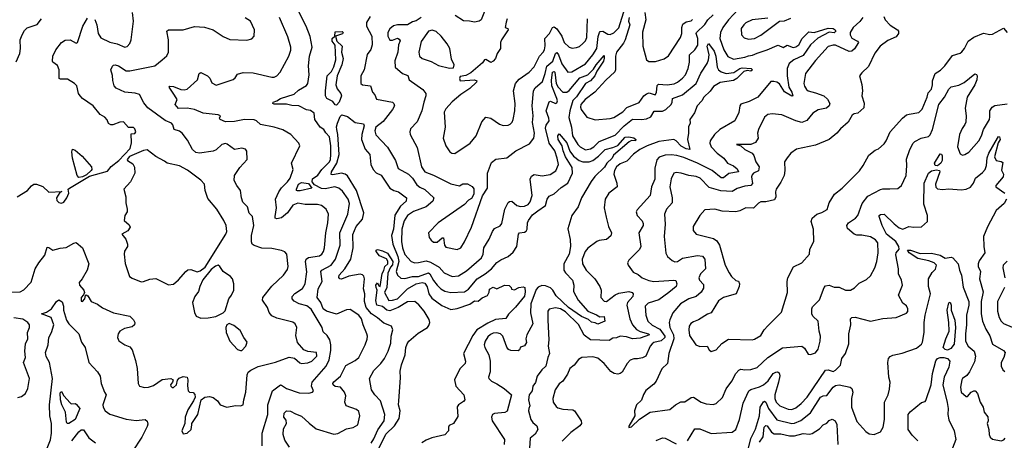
# Model space of a CAD drawing. Extents: x 1552294 to 1694791, y 811929 to 917222.
# Tile 503 of 643: x 1654660 to 1662571, y 869779 to 873157. Entities that reach past the tile are written whole.
import ezdxf

# ---------------------------------------------------------------- set-up
doc = ezdxf.new("R2010")
doc.units = 0

msp = doc.modelspace()

# ---------------------------------------------------------------- linework, layer by layer
at = {"layer": '0CON10XD'}
for points in [[(1656827.8, 869725), (1656791.1, 869781.1), (1656776.4, 869825), (1656778.8, 869871.2), (1656802.9, 869915), (1656800.1, 869940.1), (1656783.6, 869965), (1656785, 869996.2), (1656805, 870014.4), (1656835, 870013.6), (1656875, 869991.2), (1656925, 869973.2), (1656985, 869915.4), (1657042.2, 869872.2), (1657185, 869828.8), (1657215, 869832.5), (1657285, 869870.5), (1657338.8, 869881.2), (1657377.8, 869902.2), (1657392.2, 869975), (1657385, 870010), (1657366.8, 870026.8), (1657284.2, 870055), (1657273.1, 870085), (1657281.9, 870135), (1657270.6, 870165), (1657236.7, 870205), (1657195, 870212), (1657178.7, 870225), (1657176, 870235), (1657185, 870249.6), (1657238.6, 870295), (1657280, 870380), (1657355, 870420), (1657384.3, 870445), (1657435.3, 870544.7), (1657452.5, 870592.5), (1657455.5, 870615), (1657450, 870635), (1657418.8, 870705), (1657405.3, 870755), (1657384.5, 870785), (1657315, 870828.5), (1657285, 870826.5), (1657205, 870791.5), (1657124, 870815), (1657098.5, 870835), (1657078.5, 870885), (1657050.5, 870925), (1657058.9, 870995), (1657090, 871055), (1657078.8, 871135), (1657086.9, 871145), (1657163.4, 871186.6), (1657197.5, 871235), (1657234.8, 871345.2), (1657232.5, 871445), (1657296.2, 871595), (1657308.7, 871681.3), (1657300, 871715), (1657255, 871780.8), (1657223.8, 871803.8), (1657193.3, 871813.3), (1657115, 871798.9), (1657085, 871801.1), (1657029.4, 871829.4), (1657010.2, 871855), (1657012.5, 871877.5), (1657055, 871908.6), (1657087.5, 871952.5), (1657148.7, 872015), (1657156.9, 872035), (1657159.1, 872075), (1657159.2, 872145), (1657150.4, 872215), (1657118.9, 872248.9), (1657104.4, 872274.4), (1657075, 872294), (1657032.5, 872355), (1657026.1, 872406.1), (1656998, 872428), (1656965, 872433.8), (1656903.3, 872465), (1656847.4, 872467.4), (1656805, 872478.2), (1656705, 872479.6), (1656693.3, 872485), (1656695.8, 872495), (1656725, 872504.4), (1656755, 872524), (1656865, 872558.7), (1656899.2, 872590.9), (1656965, 872628.5), (1656974.7, 872645.3), (1656984.7, 872715), (1656981.6, 872785), (1656989.5, 872865), (1657008.9, 872935), (1656995, 873021.4), (1656960.6, 873105), (1656845, 873340.8)], [(1657885, 873174.1), (1657845, 873147.5), (1657815, 873140), (1657775, 873116), (1657695, 873116.4), (1657662.8, 873107.2), (1657635, 873082.9), (1657618.5, 873055), (1657617.3, 873025), (1657635, 872992.9), (1657655, 872992.2), (1657695, 873008.8), (1657709.3, 872999.3), (1657716, 872986), (1657704.4, 872955.6), (1657698.5, 872895), (1657673.7, 872826.3), (1657675.6, 872775), (1657735, 872724.3), (1657778.2, 872708.2), (1657788.1, 872675), (1657900, 872595), (1657924.2, 872565), (1657924.3, 872545), (1657906, 872494), (1657892.5, 872425), (1657852.6, 872337.4), (1657800.9, 872279.1), (1657794.3, 872255), (1657798.1, 872235), (1657855, 872130), (1657888.4, 871975), (1657915, 871936.2), (1657985, 871908.8), (1658125, 871838.7), (1658195, 871822), (1658220.3, 871839.7), (1658258.8, 871838.8), (1658295, 871817.5), (1658307.7, 871797.7), (1658308, 871755), (1658289.5, 871720.5), (1658265, 871706.7), (1658235, 871672.5), (1658022.2, 871525), (1657945.8, 871444.2), (1657948.8, 871408.8), (1657966, 871385), (1657985, 871371.4), (1658015, 871370), (1658055, 871404), (1658065, 871405.7), (1658072, 871345), (1658085, 871329.2), (1658175, 871310.8), (1658205, 871325.8), (1658235, 871372.9), (1658289.2, 871490.8), (1658377.3, 871742.7), (1658420, 871805), (1658418.9, 871925), (1658451.1, 872008.9), (1658485, 872037.5), (1658573.2, 872046.8), (1658646.1, 872103.9), (1658755, 872160.6), (1658790.4, 872205), (1658796.6, 872245), (1658779.2, 872330.8), (1658786.5, 872385), (1658778.6, 872465), (1658787.1, 872585), (1658801, 872609), (1658859.5, 872660.5), (1658881, 872725), (1658895, 872783.1), (1658944.4, 872825), (1658965, 872886), (1658975, 872893.1), (1658990.3, 872875), (1659015, 872801.8), (1659065, 872734.5), (1659095, 872738.2), (1659205, 872802.3), (1659265.9, 872874.1), (1659297.5, 872925), (1659307.8, 873022.2), (1659318, 873055), (1659325, 873062), (1659345, 873064.3), (1659385, 873040.9), (1659405, 873036.8), (1659435, 873051.7), (1659475, 873090.6), (1659525.1, 873254.9)], [(1660474.4, 873285), (1660355.2, 873154.8), (1660308.1, 873095), (1660290, 873055), (1660286.4, 873005), (1660317.1, 872915), (1660350.9, 872860.9), (1660395, 872839.4), (1660485, 872854.8), (1660515, 872866.8), (1660548.6, 872871.4), (1660585, 872888.4), (1660665.8, 872915), (1660745, 872950.8), (1660755, 872952), (1660793.2, 872933.2), (1660825, 872951.9), (1660875, 872934.2), (1660895, 872937.6), (1660919.5, 872955), (1660948, 873005), (1661000.5, 873059.5), (1661043.8, 873053.8), (1661155, 873088.3), (1661195, 873087), (1661212.2, 873075), (1661216.5, 873065), (1661205, 873051.5), (1661165, 873057.9), (1661072.7, 873007.3), (1661015, 872954.7), (1660955, 872870), (1660880.6, 872835), (1660843.7, 872806.3), (1660827.3, 872765), (1660826.8, 872705), (1660840, 872615), (1660864.2, 872575), (1660872.5, 872545), (1660865, 872543.8), (1660805, 872578.8), (1660765, 872642.5), (1660743.3, 872655), (1660718.3, 872661.7), (1660695, 872660), (1660590, 872535), (1660519.8, 872500.2), (1660455, 872478.8), (1660445.9, 872464.1), (1660438.1, 872411.9), (1660406, 872345), (1660285, 872274.5), (1660243.1, 872235), (1660208.1, 872185), (1660204.4, 872165), (1660216.7, 872135), (1660264.8, 872084.8), (1660318.5, 872045), (1660346.2, 872005), (1660395, 871982.1), (1660425, 871958.8), (1660435, 871934.6), (1660358.7, 871921.3), (1660315, 871887.7), (1660295, 871886.7), (1660223.3, 871945), (1660105, 872003.9), (1659995, 872050.2), (1659940.8, 872065), (1659895, 872072.8), (1659845, 872069.8), (1659798, 872052), (1659778.8, 872031.2), (1659763.1, 871965), (1659762.1, 871875), (1659736.9, 871815), (1659726.9, 871745), (1659620.9, 871629.1), (1659614.2, 871615), (1659620.6, 871585), (1659660.3, 871540.3), (1659670, 871520), (1659668.1, 871505), (1659635.5, 871445), (1659651.5, 871335), (1659639.3, 871310.7), (1659555, 871226.2), (1659544.2, 871205), (1659549.2, 871185), (1659589.2, 871129.2), (1659630.2, 871110.2), (1659660.8, 871085), (1659715, 871061.1), (1659755, 871054), (1659915.6, 871065.6), (1659931.9, 871061.9), (1659941.1, 871035), (1659934.6, 871015.4), (1659874.5, 870965)], [(1654565, 870969.5), (1654665, 870971.9), (1654692.9, 870987.1), (1654752.1, 871047.9), (1654785.3, 871154.7), (1654815, 871204.2), (1654862.5, 871265), (1654881.3, 871328.7), (1654895, 871328.6), (1654926.4, 871306.4), (1654985, 871322.2), (1655035, 871326.7), (1655095, 871361.2), (1655115, 871366.7), (1655166.2, 871325), (1655215.7, 871195), (1655202.9, 871145), (1655163.5, 871075), (1655138.5, 871045), (1655142.1, 871025), (1655176, 870985), (1655180, 870965), (1655173.8, 870946.2), (1655154.4, 870925), (1655155, 870897.5), (1655166.1, 870893.9), (1655182.5, 870915), (1655188.3, 870941.7), (1655195, 870947.5), (1655208.3, 870938.3), (1655235, 870892.5), (1655285, 870872), (1655325, 870842.2), (1655415, 870802.5), (1655545, 870775.6), (1655575, 870746), (1655585.7, 870725), (1655583.8, 870705), (1655565, 870689.2), (1655503.1, 870676.9), (1655465.7, 870654.3), (1655451.2, 870635), (1655445.7, 870605), (1655457.6, 870577.6), (1655505, 870545.7), (1655545, 870530), (1655564.2, 870505), (1655590.9, 870420.9), (1655603.8, 870355), (1655612.5, 870235), (1655622.5, 870215), (1655662.7, 870202.7), (1655694.3, 870205.7), (1655735, 870220), (1655805, 870267.5), (1655874.2, 870274.2), (1655893.8, 870263.8), (1655888, 870245), (1655871.9, 870225), (1655873.3, 870215), (1655885, 870202.5), (1655895, 870201.9), (1655920.8, 870225), (1655927.9, 870262.1), (1655940.7, 870279.3), (1655975, 870290.6), (1656005, 870286.2), (1656010.8, 870265), (1656007.3, 870217.3), (1656013.3, 870175), (1656025, 870166.7), (1656055, 870162.5), (1656066.4, 870146.4), (1656068.8, 870125), (1656056.2, 870095), (1656010.6, 870025), (1655990.6, 869965), (1655986.2, 869915), (1655963.2, 869855), (1655975, 869832.1), (1656005, 869836.6), (1656036.8, 869865), (1656042.3, 869902.3), (1656042.5, 869915), (1656091.2, 869985), (1656118.8, 870105), (1656147.5, 870125), (1656185, 870132), (1656215, 870124), (1656250, 870095), (1656270.8, 870065), (1656325, 870044.4), (1656395, 870059.6), (1656435, 870056.7), (1656456.5, 870063.5), (1656460, 870105), (1656477.3, 870165), (1656488.5, 870305), (1656495.5, 870325), (1656516.7, 870343.3), (1656575, 870370.9), (1656715, 870407.1), (1656825, 870445.6), (1656867.9, 870437.9), (1656911.3, 870401.3), (1656925, 870397.1), (1656975, 870401.1), (1657007.5, 870415), (1657047.1, 870455), (1657046, 870485), (1656975, 870492.5), (1656943.8, 870505), (1656891.4, 870565), (1656879.3, 870619.3), (1656885.6, 870685), (1656874.4, 870714.4), (1656855, 870726.9), (1656725, 870759.6), (1656685, 870779.5), (1656665, 870804.2), (1656651.1, 870845), (1656611.4, 870905), (1656614.7, 870925.3), (1656685, 871017.1), (1656780.8, 871105), (1656810.6, 871149.4), (1656818.5, 871175), (1656805.7, 871275), (1656791.7, 871291.7), (1656763.4, 871303.4), (1656685, 871319.2), (1656605, 871322.9), (1656545, 871342.7), (1656527.1, 871355), (1656522, 871372), (1656523.9, 871425), (1656540.9, 871505), (1656532, 871575), (1656505, 871602.5), (1656489.4, 871655), (1656452.4, 871692.4), (1656441.1, 871725), (1656435.6, 871785), (1656405.7, 871825), (1656382.5, 871865), (1656385.7, 871904.3), (1656430.2, 871969.8), (1656486.7, 872035), (1656485, 872100), (1656475, 872117.1), (1656445, 872125.7), (1656385, 872114), (1656328.3, 872158.3), (1656313.3, 872163.3), (1656285, 872155.8), (1656239.5, 872110.5), (1656215, 872099.7), (1656105, 872085.2), (1656075, 872090.2), (1656047.8, 872115), (1656008.4, 872188.4), (1655965, 872246.5), (1655945, 872262.2), (1655901.2, 872275), (1655891.7, 872311.7), (1655880, 872325), (1655828.2, 872348.2), (1655690.3, 872450.3), (1655659, 872489), (1655622.9, 872555), (1655588.1, 872568.1), (1655503.8, 872575), (1655436.6, 872606.6), (1655418.1, 872625), (1655408.3, 872668.3), (1655405, 872710), (1655392.5, 872755), (1655405, 872783.3), (1655415, 872791.2), (1655426.1, 872793.9), (1655455, 872785.5), (1655515, 872747.1), (1655545, 872745.4), (1655745, 872786.4), (1655806, 872834), (1655842.4, 872867.6), (1655855.7, 872895), (1655855.5, 872995), (1655843.8, 873065), (1655855.9, 873074.1), (1655975, 873075.7), (1656065, 873102.5), (1656145, 873095.8), (1656214.2, 873074.2), (1656295, 873020.8), (1656348.8, 872998.8), (1656485, 872991.9), (1656526.7, 873003.3), (1656544, 873025), (1656547.1, 873075), (1656515, 873144), (1656471.3, 873171.3)], [(1654632.7, 872817.3), (1654662, 872885), (1654668, 872925), (1654664, 872995), (1654680, 873035), (1654699.7, 873070.3), (1654719.5, 873090.5), (1654800.5, 873119.5), (1654836.7, 873165)], [(1654641.2, 871735), (1654724.1, 871785.9), (1654756.1, 871823.9), (1654775, 871836.7), (1654795, 871836.7), (1654845, 871816.2), (1654895, 871771.2), (1654998.3, 871778.3), (1654981.7, 871768.3), (1654956.7, 871725), (1654960, 871705), (1654975, 871690), (1654996.2, 871683.8), (1655015, 871692.5), (1655040, 871725), (1655056.1, 871763.9), (1655050, 871795), (1655060, 871805), (1655220.5, 871899.5), (1655365, 871941.2), (1655395, 871977.5), (1655457.5, 872025), (1655547.5, 872122.5), (1655557.5, 872167.5), (1655555, 872240), (1655585, 872242.5), (1655592.5, 872255), (1655585, 872280), (1655575, 872290), (1655535, 872290), (1655495, 872335.8), (1655465.9, 872334.1), (1655407.7, 872312.3), (1655392.7, 872312.7), (1655375, 872323.3), (1655363.6, 872353.6), (1655343.3, 872375), (1655305.8, 872395.8), (1655250, 872465), (1655165.8, 872525), (1655147.5, 872545), (1655132.5, 872565), (1655120, 872625), (1655101.2, 872645), (1655045, 872678.9), (1654987.9, 872677.9), (1654977.5, 872685), (1654978.5, 872755), (1654965, 872790), (1654926.2, 872815), (1654923.1, 872825), (1654925.6, 872865), (1654950, 872915), (1654997, 872973), (1655025, 872993.1), (1655065, 872995.6), (1655115, 872968.8), (1655125, 872973.3), (1655167.3, 873105), (1655205, 873168.8)], [(1655265, 873158.8), (1655280, 873115), (1655290.9, 873045), (1655311.5, 873011.5), (1655385, 872976.7), (1655442.2, 872962.2), (1655505, 872936), (1655525, 872942), (1655545, 872966.2), (1655556.7, 872995), (1655575.6, 873145), (1655566.9, 873215)], [(1656607.5, 869735), (1656607.5, 869835), (1656654.5, 869985), (1656653.6, 870065), (1656690.5, 870175), (1656755, 870223.3), (1656765, 870222.2), (1656804.4, 870194.4), (1656905, 870159.6), (1656982.7, 870157.3), (1657012.5, 870165), (1657020, 870175), (1657004.1, 870214.1), (1657010.8, 870245), (1657123.8, 870375), (1657146.5, 870425), (1657160.9, 870499.1), (1657160.4, 870545), (1657151.8, 870585), (1657131.9, 870621.9), (1657098.8, 870648.8), (1657090.9, 870685), (1657001.9, 870831.9), (1656968.3, 870858.3), (1656905.6, 870875.6), (1656866.7, 870896.7), (1656849.6, 870915), (1656849.3, 870935), (1656871.1, 870958.9), (1656931.5, 870998.5), (1656953.8, 871035), (1656967.3, 871132.7), (1656955.4, 871214.6), (1656961.1, 871235), (1656981.8, 871248.2), (1657069.2, 871260.8), (1657088.2, 871275), (1657100, 871295), (1657108.9, 871325), (1657118.8, 871445), (1657135.3, 871525), (1657140.4, 871595), (1657122.9, 871635), (1657084, 871665), (1657052.9, 871672.9), (1656953.2, 871673.2), (1656895, 871683.3), (1656855, 871666.2), (1656812.1, 871605), (1656765, 871565.5), (1656725, 871556.9), (1656713.8, 871563.8), (1656711.5, 871575), (1656722.7, 871645), (1656716.2, 871715), (1656743.2, 871775), (1656762.9, 871807.1), (1656813.2, 871855), (1656832.2, 871885), (1656857.1, 871955), (1656844.5, 872005), (1656910.8, 872145), (1656902.2, 872165), (1656838.6, 872235), (1656775, 872273.4), (1656705, 872294.1), (1656595, 872314), (1656564.1, 872344.1), (1656543.5, 872353.5), (1656466.6, 872356.6), (1656385, 872340), (1656315, 872335.6), (1656270, 872355), (1656266.2, 872365), (1656273.8, 872385), (1656253.8, 872393.8), (1656135, 872407.1), (1656065, 872435.5), (1656005, 872446.7), (1655935, 872442.8), (1655910, 872475), (1655924.3, 872515), (1655905, 872549.4), (1655862, 872615), (1655866.1, 872623.9), (1655895, 872620.6), (1655955.8, 872595.8), (1655982.7, 872592.7), (1656005, 872598.1), (1656088, 872675), (1656103.3, 872725), (1656115, 872732.5), (1656168.8, 872705), (1656186.6, 872686.6), (1656205, 872650), (1656238.3, 872631.7), (1656375, 872677.5), (1656390.9, 872689.1), (1656411.2, 872718.8), (1656455, 872733.1), (1656535, 872729.5), (1656685, 872696.4), (1656705, 872695.5), (1656727.5, 872705), (1656754.3, 872735), (1656821.9, 872865), (1656837.4, 872912.6), (1656837.8, 872935), (1656815, 873020), (1656748.5, 873175)], [(1657475, 873183.8), (1657446.2, 873135), (1657447.3, 873105), (1657489.7, 873025), (1657491.5, 872955), (1657481.9, 872918.1), (1657452.9, 872877.1), (1657427.1, 872755), (1657400, 872705), (1657400.8, 872645), (1657415, 872632.5), (1657478, 872625), (1657495.5, 872575.5), (1657512.7, 872552.7), (1657527.5, 872517.5), (1657656.2, 872495), (1657665.8, 872485), (1657670.8, 872465), (1657654.6, 872435.4), (1657579.9, 872340.1), (1657520.4, 872295), (1657512.5, 872265), (1657521.3, 872231.3), (1657614, 872134), (1657680.6, 872025), (1657702.2, 871962.2), (1657784.5, 871915), (1657816.2, 871885), (1657850, 871830), (1657875, 871811.3), (1657915, 871793.8), (1657988.1, 871725), (1657979.6, 871700.4), (1657925, 871653.9), (1657825, 871617.2), (1657777.3, 871585), (1657749.3, 871540.7), (1657731, 871475), (1657728.1, 871375), (1657735, 871324), (1657755, 871271.9), (1657804.6, 871214.6), (1657835, 871205.4), (1657863.1, 871206.9), (1657925, 871219.8), (1657959.5, 871209.5), (1658030, 871170), (1658071.9, 871125), (1658135, 871095.3), (1658185, 871100.8), (1658251.2, 871138.8), (1658371.2, 871245), (1658382.9, 871275), (1658389.1, 871325), (1658431.1, 871395), (1658458.1, 871455), (1658475, 871480), (1658519.7, 871500.3), (1658535, 871518.8), (1658558.8, 871635), (1658585, 871688), (1658595, 871697.5), (1658615, 871700), (1658655, 871665.6), (1658685, 871656.7), (1658715, 871660), (1658745, 871673.1), (1658761.2, 871695), (1658778.2, 871745), (1658762.3, 871875), (1658771.1, 871898.9), (1658795, 871914.4), (1658856.9, 871903.1), (1658923.1, 871913.1), (1658966.9, 871943.1), (1658989.2, 871995), (1658979.7, 872045), (1658958.9, 872105), (1658915.5, 872165.5), (1658885.3, 872285), (1658890.7, 872309.3), (1658913.5, 872345), (1658911.8, 872365), (1658889.4, 872425), (1658913, 872497), (1658925, 872502.5), (1658965, 872483.3), (1658975, 872489.2), (1658980, 872505), (1658977, 872525), (1658934.7, 872624.7), (1658932.7, 872667.3), (1658941.9, 872735), (1658955, 872740.4), (1658958.6, 872735), (1658971.7, 872645), (1658985.8, 872615), (1659025, 872575.6), (1659055, 872574.3), (1659075, 872588.9), (1659160.5, 872689.5), (1659226.1, 872713.9), (1659270.7, 872759.3), (1659292.1, 872795), (1659355, 872868), (1659357.3, 872847.3), (1659349.6, 872825), (1659297.3, 872742.7), (1659280.6, 872705), (1659245, 872665.7), (1659206.5, 872645), (1659135, 872537), (1659103.2, 872506.8), (1659079, 872425), (1659071.8, 872371.8), (1659094, 872295), (1659102.7, 872225), (1659143.6, 872155), (1659162.5, 872135), (1659205, 872112.8), (1659245, 872118.9), (1659271.8, 872135), (1659315, 872177.8), (1659445, 872230), (1659516.8, 872303.2), (1659585, 872358.6), (1659655, 872356.3), (1659695, 872361.6), (1659732.2, 872377.8), (1659758.2, 872421.8), (1659825, 872421.9), (1659851.5, 872435), (1659894.3, 872475.7), (1659903.3, 872495), (1659904.5, 872525), (1659985, 872552.5), (1660094.5, 872645.5), (1660132.6, 872727.4), (1660184, 872805), (1660194.3, 872835.7), (1660198.3, 872875), (1660184.8, 872945), (1660195, 872966.7), (1660239.7, 872905), (1660253.1, 872865), (1660264.7, 872775), (1660275.4, 872755), (1660295, 872738), (1660335, 872725.8), (1660398, 872732), (1660445, 872765.3), (1660465, 872770.9), (1660537.5, 872765), (1660548.6, 872755), (1660535, 872744.3), (1660505, 872749.4), (1660478.8, 872741.2), (1660422.3, 872685), (1660395, 872669.3), (1660287.7, 872652.3), (1660235, 872619.2), (1660207, 872583), (1660156.4, 872535), (1660139.6, 872505), (1660103.8, 872465), (1660080.5, 872409.5), (1660043.8, 872355), (1660046, 872325), (1660034.6, 872295.4), (1660034.1, 872245), (1660024.3, 872195), (1660044.3, 872115.7), (1660015, 872118.9), (1659975, 872141.3), (1659935, 872184.5), (1659915.7, 872195.7), (1659795, 872178.2), (1659702.2, 872145), (1659642.5, 872115), (1659592.6, 872077.4), (1659539.1, 872020.9), (1659485, 872000.5), (1659455.4, 871975), (1659440, 871945), (1659434.7, 871915), (1659458.9, 871845), (1659460.8, 871815), (1659394.3, 871765), (1659364.5, 871715), (1659355.6, 871645), (1659371.5, 871571.5), (1659391.9, 871495), (1659414.3, 871445), (1659409.3, 871420.7), (1659375, 871392.5), (1659316.2, 871383.8), (1659296, 871375), (1659225, 871322.2), (1659203.1, 871295), (1659180.4, 871235), (1659182.9, 871195), (1659212.5, 871145), (1659280, 871075), (1659321.9, 871015), (1659332.5, 870985), (1659330, 870925), (1659355, 870895.8), (1659375, 870894.4), (1659443.4, 870946.6), (1659475, 870961.8), (1659555, 870975.3), (1659580.8, 870965), (1659589.4, 870955), (1659585.6, 870935), (1659543.9, 870885), (1659537.5, 870865), (1659561.1, 870755), (1659582.9, 870705), (1659615, 870668.9), (1659645, 870652.4), (1659711.1, 870635), (1659719.2, 870625), (1659645, 870599.9), (1659615.9, 870595.9), (1659583.2, 870593.2), (1659535, 870608.7), (1659485, 870615.4), (1659455, 870602.5), (1659425, 870600), (1659395, 870580), (1659245, 870587.1), (1659195, 870622.1), (1659149, 870709), (1659045, 870810.9), (1659005, 870834.8), (1658966.1, 870843.9), (1658915, 870831.4), (1658903.3, 870815), (1658902.5, 870745), (1658911.1, 870585), (1658906.9, 870535), (1658916.7, 870475), (1658902.5, 870445), (1658887.5, 870375), (1658856.2, 870345), (1658818.5, 870295), (1658805, 870243.8), (1658782.5, 870215), (1658778.9, 870175), (1658753.8, 870145), (1658747.3, 870105), (1658758.9, 870055), (1658750.4, 870035), (1658748.9, 870015), (1658766, 869946), (1658781.7, 869921.7), (1658814, 869895), (1658824.2, 869865), (1658802.7, 869827.3), (1658761.5, 869795), (1658754.2, 869675)], [(1658576.4, 873163.6), (1658567.5, 873137.5), (1658561.2, 873095), (1658583.3, 873085), (1658584, 873075), (1658531.1, 872995), (1658524.3, 872974.3), (1658524.1, 872925.9), (1658495.8, 872884.2), (1658484, 872845), (1658465, 872824), (1658445, 872814.2), (1658405, 872836), (1658394.2, 872835.8), (1658379.7, 872810.3), (1658285, 872731.2), (1658245, 872707.5), (1658200, 872700), (1658192.5, 872685), (1658200, 872665), (1658315, 872674), (1658333.3, 872665), (1658330, 872655), (1658276.8, 872603.2), (1658204, 872555), (1658135, 872497.5), (1658085, 872442), (1658070.6, 872415), (1658077.5, 872295), (1658063.5, 872205), (1658083.3, 872145), (1658115, 872096.2), (1658132.5, 872085), (1658155, 872082.9), (1658279.5, 872165), (1658326.9, 872225), (1658373.6, 872336.4), (1658405, 872373.3), (1658445, 872365.8), (1658515, 872318.1), (1658545, 872308.1), (1658585, 872310), (1658601.9, 872318.1), (1658616, 872335), (1658625.8, 872355), (1658638.1, 872425), (1658640.8, 872485), (1658627.1, 872585), (1658643.5, 872645), (1658672, 872678), (1658754.4, 872735), (1658795, 872778.6), (1658835.2, 872864.8), (1658865.4, 872895), (1658876.7, 872915), (1658882.3, 872947.7), (1658878.2, 873005), (1658916.9, 873045), (1658942, 873095), (1658955, 873098.6), (1658975, 873083.3), (1659015, 873023.6), (1659034.5, 872974.5), (1659075.3, 872935.3), (1659098.9, 872928.9), (1659135, 872932.9), (1659157.1, 872942.9), (1659184.1, 872965.9), (1659205, 872986.9), (1659217.8, 873015), (1659221.1, 873165)], [(1658400.6, 873235), (1658368, 873155), (1658352.5, 873145), (1658315, 873135.7), (1658275, 873145.5), (1658225, 873146.4), (1658159.2, 873189.2)], [(1659555.9, 873175), (1659552.1, 873145), (1659561.3, 873115), (1659524.9, 872995.1), (1659512.1, 872967.9), (1659454.6, 872895), (1659447.8, 872865), (1659448.4, 872755), (1659442.8, 872737.2), (1659369.4, 872670.6), (1659281.4, 872575), (1659203.6, 872515), (1659169.6, 872475), (1659164.7, 872455), (1659170.9, 872435), (1659218, 872375), (1659285, 872352.5), (1659405, 872362.5), (1659435, 872371.2), (1659505, 872417.1), (1659538.9, 872451.1), (1659638.2, 872491.8), (1659675.2, 872544.8), (1659695, 872561.8), (1659718.7, 872568.7), (1659766.1, 872553.9), (1659776.8, 872573.2), (1659782.9, 872627.1), (1659792, 872638), (1659863.1, 872633.1), (1659917.9, 872642.1), (1659945, 872654.6), (1659985, 872687.3), (1660010.4, 872715), (1660031.8, 872765), (1660041.6, 872815), (1660040.9, 872875), (1660085.2, 872914.8), (1660108.1, 872951.9), (1660109.8, 873005), (1660095.3, 873045), (1660098.7, 873055), (1660165, 873119.1), (1660187.9, 873155), (1660232.7, 873195)], [(1661434.2, 873175.8), (1661408.9, 873141.1), (1661356.8, 873095), (1661333.1, 873055), (1661331.5, 873035), (1661345, 873008.9), (1661392.5, 872985), (1661399.4, 872975), (1661367.3, 872922.7), (1661346.4, 872903.6), (1661325, 872901.8), (1661215, 872951.1), (1661195, 872952.1), (1661155, 872940.5), (1661055, 872828.1), (1660973.3, 872725), (1660961.2, 872645), (1660965, 872624), (1660982.7, 872595), (1660996, 872585), (1661055, 872570.7), (1661120.6, 872545), (1661149.9, 872519.9), (1661168.6, 872485), (1661162.5, 872465), (1661142.6, 872447.4), (1661075, 872433.8), (1661032.5, 872407.5), (1660985, 872348.1), (1660945, 872331.9), (1660895, 872343.5), (1660783, 872393), (1660705, 872401.9), (1660670, 872395), (1660644.3, 872375), (1660596.1, 872273.9), (1660587.5, 872245), (1660594.5, 872205), (1660570.7, 872169.3), (1660535, 872154.3), (1660420, 872155), (1660455, 872142.5), (1660485, 872114.4), (1660544.5, 872084.5), (1660557.3, 872067.3), (1660575.5, 872015), (1660600.4, 871975), (1660596.4, 871943.6), (1660556.7, 871923.3), (1660545, 871910), (1660540.8, 871895), (1660547.4, 871842.6), (1660535, 871825.4), (1660485, 871820), (1660425, 871800), (1660385, 871776.2), (1660293.3, 871783.3), (1660199.8, 871809.8), (1660126.4, 871883.6), (1660095, 871897.7), (1660035, 871906.1), (1659975, 871924.6), (1659935, 871929.4), (1659915, 871924), (1659895, 871880), (1659883.9, 871815), (1659902.7, 871725), (1659903.3, 871686.7), (1659855.6, 871635), (1659840.3, 871595), (1659845.4, 871515), (1659837.9, 871415), (1659851.7, 871281.7), (1659866, 871255), (1659902.8, 871222.8), (1659925, 871212.5), (1659945, 871215.6), (1659985, 871242.5), (1660105, 871263.5), (1660145, 871258.5), (1660165, 871233.8), (1660171.5, 871155), (1660129.4, 871115), (1660115.6, 871085), (1660121.4, 871065), (1660155, 871030), (1660155, 871000), (1660135, 870968.8), (1660095, 870933.2), (1660036, 870915), (1659970.5, 870875), (1659907.7, 870802.3), (1659882.9, 870747.1), (1659879.3, 870725), (1659884.7, 870685), (1659911.8, 870625), (1659915.5, 870594.5), (1659875.4, 870475), (1659865, 870396.2), (1659818.3, 870351.7), (1659775, 870254), (1659755, 870230.8), (1659690.9, 870179.1), (1659672.1, 870147.9), (1659655, 870100), (1659615, 870063.3), (1659598.8, 870015), (1659602.5, 869975), (1659553.8, 869893.8), (1659555, 869882.5), (1659575, 869886.2), (1659640, 869950), (1659725, 870004), (1659884.4, 870025.6), (1659930, 870065), (1659973, 870087)], [(1659683.8, 873215), (1659690.6, 873155), (1659664.3, 873055.7), (1659665.8, 872945), (1659695, 872833.3), (1659715, 872822), (1659768.5, 872821.5), (1659837, 872843), (1659872.2, 872867.8), (1659970.5, 873015), (1659980.5, 873045), (1659978.8, 873095), (1659988.9, 873121.1), (1660015, 873138.6), (1660055, 873148.5), (1660065, 873158.6)], [(1661602.9, 873182.9), (1661614.6, 873154.6), (1661653.2, 873113.2), (1661714, 873075), (1661722, 873065), (1661722, 873045), (1661701.7, 873018.3), (1661635, 872990.5), (1661574.5, 872945), (1661531.4, 872888.6), (1661478.9, 872781.1), (1661425, 872730), (1661408.6, 872705), (1661426.2, 872636.2), (1661430.9, 872585), (1661426.7, 872545), (1661445.4, 872485.4), (1661442.2, 872447.8), (1661395, 872407.5), (1661365, 872402), (1661348.8, 872391.2), (1661316.6, 872333.4), (1661255, 872279.2), (1661225.8, 872245), (1661164.6, 872195.4), (1661055, 872150), (1660902, 872118), (1660856.2, 872085), (1660825, 872046.2), (1660804.2, 872015), (1660807.5, 871945), (1660801.4, 871905), (1660775, 871851.2), (1660737.8, 871795), (1660732.5, 871775), (1660735.6, 871735), (1660725, 871711.2), (1660656.1, 871693.9), (1660614.6, 871695.4), (1660595.5, 871684.5), (1660555, 871644.2), (1660495, 871646.4), (1660445, 871620.6), (1660415, 871613.3), (1660305, 871620), (1660245, 871634.3), (1660165, 871630.8), (1660124, 871585), (1660072, 871495), (1660071.2, 871465), (1660094.4, 871434.4), (1660235, 871399.4), (1660260.9, 871380.9), (1660283.3, 871345), (1660329.5, 871185), (1660359.4, 871125), (1660379.2, 871095), (1660415, 871062.5), (1660436.4, 871056.4), (1660444, 871035), (1660441.4, 871015), (1660415.5, 870954.5), (1660315, 870925.6), (1660275, 870900), (1660215, 870803.3), (1660185, 870791.2), (1660115, 870746), (1660075, 870731.1), (1660053.6, 870716.4), (1660039.6, 870695), (1660035.4, 870665), (1660041.3, 870621.3), (1660093.3, 870545), (1660125, 870531.2), (1660183.8, 870533.8), (1660200, 870505), (1660215, 870493.3), (1660255, 870506.7), (1660302.6, 870557.4), (1660355, 870590.8), (1660545, 870586), (1660565, 870590.8), (1660615, 870620), (1660642.5, 870665), (1660671.8, 870698.2), (1660781.7, 870808.3), (1660828.5, 870965), (1660827.3, 871055), (1660832.7, 871085), (1660877.2, 871172.8), (1660944, 871205), (1661004.4, 871275), (1661008.9, 871315), (1661040.8, 871375), (1661038.6, 871475), (1661018.1, 871535), (1661027.4, 871562.6), (1661065, 871595.6), (1661105, 871608.1), (1661148.7, 871631.3), (1661164.2, 871685), (1661207.5, 871755), (1661269.2, 871805), (1661407, 871943), (1661438.1, 871985), (1661481.8, 872068.2), (1661532.2, 872107.8), (1661559.8, 872120.2), (1661605, 872160.8), (1661621.9, 872185), (1661653.7, 872256.3), (1661752.8, 872367.2), (1661785, 872392.9), (1661807, 872397), (1661885, 872412.2), (1661911.7, 872438.3), (1661951.9, 872535), (1661959.7, 872570.3), (1661985, 872600), (1661994, 872635), (1661993.8, 872665), (1662016.2, 872723.8), (1662059.2, 872750.8), (1662093.3, 872785), (1662155, 872870), (1662215, 872889.1), (1662230.5, 872899.5), (1662251.5, 872925), (1662280.5, 872985), (1662325, 873015.5), (1662405, 873047.8), (1662455, 873036.9), (1662475, 873040.6), (1662565, 873089.2), (1662593.1, 873055)], [(1660670.3, 873169.7), (1660545, 873156.2), (1660495, 873131.5), (1660476.9, 873115), (1660456.9, 873085), (1660460, 873035), (1660480.3, 873010.3), (1660515, 873000.6), (1660565, 873006.5), (1660615, 873031.8), (1660764.6, 873145.4), (1660805, 873148.2), (1660855, 873170)], [(1657205, 872469.8), (1657195, 872472.9), (1657175, 872498.7), (1657126.8, 872525), (1657118.2, 872545), (1657116.9, 872585), (1657130, 872705), (1657165, 872741.2), (1657185, 872777.8), (1657200, 872835), (1657195, 872951.2), (1657171.6, 872985), (1657170.3, 873005), (1657193.3, 873025), (1657195, 873059.1), (1657251.4, 873061.4), (1657258.9, 873055), (1657255, 873042.2), (1657196.7, 873025), (1657208.7, 872985), (1657252, 872945), (1657246.9, 872895), (1657258.1, 872845), (1657247.2, 872795), (1657210.5, 872705), (1657199.1, 872635), (1657211.4, 872601.4), (1657241, 872565), (1657246.3, 872545), (1657226, 872495), (1657205, 872469.8)], [(1658113.6, 872766.4), (1658145, 872770), (1658150, 872795), (1658130.3, 872840.3), (1658115.6, 872925), (1658095, 872962.9), (1658045.3, 873025.3), (1658005, 873061.9), (1657975, 873073.1), (1657945.5, 873064.5), (1657887, 872983), (1657866.7, 872895), (1657872, 872865), (1657894.4, 872844.4), (1657965, 872820.9), (1658025, 872789.2), (1658113.6, 872766.4)], [(1659973, 870087), (1660005, 870087.7), (1660055, 870122.9), (1660074.2, 870124.2), (1660135, 870084.3), (1660175, 870070.8), (1660232.7, 870067.3), (1660255, 870074.3), (1660308, 870122), (1660336.9, 870193.1), (1660381.1, 870255), (1660414.4, 870315), (1660438, 870342), (1660455, 870349.4), (1660485, 870344.5), (1660535, 870348.2), (1660585, 870363.3), (1660670.9, 870445), (1660787.8, 870522.2), (1660944, 870534), (1660965, 870520), (1660995, 870471.2), (1661015, 870469.2), (1661055, 870481.4), (1661075, 870511.2), (1661091.7, 870575), (1661094.7, 870615), (1661083.6, 870655), (1661075.6, 870735), (1661032.9, 870775), (1661025.5, 870795.5), (1661024.2, 870835.8), (1661029.7, 870850.3), (1661085, 870907.1), (1661123.8, 871006.2), (1661135, 871018.8), (1661165, 871024.4), (1661205, 871010), (1661245, 871008.5), (1661295, 870983.6), (1661335, 870984.4), (1661367.8, 871002.2), (1661405, 871042.2), (1661465, 871071.5), (1661495, 871100), (1661530.4, 871165), (1661546.9, 871215), (1661556.1, 871285), (1661555, 871366), (1661535, 871388.5), (1661495, 871412.5), (1661426.7, 871426.7), (1661385, 871425.9), (1661365, 871433.3), (1661309.8, 871479.8), (1661305.5, 871505), (1661319.4, 871525), (1661375, 871562.2), (1661394.5, 871585), (1661429.4, 871680.6), (1661475, 871739.4), (1661575, 871793.6), (1661595, 871799.1), (1661652, 871798), (1661715, 871801.2), (1661743.8, 871825), (1661783.1, 871905), (1661788.8, 871985), (1661785.5, 872035.5), (1661811.5, 872115), (1661837.5, 872165), (1661851.1, 872178.9), (1661903.6, 872206.4), (1661961.9, 872218.1), (1661975, 872231.1), (1661992.9, 872275), (1662045.4, 872475), (1662091.5, 872535), (1662125, 872598), (1662145, 872618.6), (1662205, 872632.1), (1662247.2, 872652.8), (1662335, 872721.2), (1662347.1, 872717.1), (1662352, 872705), (1662350, 872675), (1662332.9, 872635), (1662271.8, 872535), (1662256.4, 872445), (1662263.6, 872383.6), (1662261.5, 872335), (1662255, 872314), (1662233.6, 872283.6), (1662210, 872235), (1662195.5, 872135), (1662215, 872080), (1662235, 872068.8), (1662255, 872073.8), (1662286.6, 872093.4), (1662367.1, 872185), (1662388.6, 872225), (1662405, 872273.8), (1662450.8, 872355), (1662455.8, 872375.8), (1662453.9, 872426.1), (1662473.3, 872455), (1662495, 872468.6), (1662595, 872480.9)], [(1657482.8, 869755), (1657505, 869789.5), (1657537, 869863), (1657589.6, 869935), (1657593.3, 869985), (1657560, 870095), (1657513.9, 870145), (1657487.3, 870185), (1657470.9, 870275), (1657505, 870339.4), (1657562.2, 870395), (1657591.1, 870435), (1657620.5, 870495), (1657641.4, 870558.6), (1657644.5, 870615), (1657658.1, 870665), (1657648.8, 870695), (1657585, 870720), (1657535, 870763.3), (1657485.5, 870795.5), (1657443.5, 870845), (1657430.3, 870895), (1657434.2, 870955), (1657423.3, 870995), (1657429.3, 871075), (1657425, 871097.5), (1657415, 871108.8), (1657395, 871112.9), (1657305, 871097.8), (1657245, 871072), (1657232.9, 871075), (1657225, 871087.5), (1657226.7, 871105), (1657271.3, 871155), (1657320.6, 871235), (1657340, 871325), (1657337.9, 871432.1), (1657364.6, 871495.4), (1657413.5, 871555), (1657424.7, 871605), (1657367, 871785), (1657292.8, 871902.8), (1657275, 871916.7), (1657245, 871923.9), (1657175, 871910.8), (1657163.7, 871913.7), (1657166.6, 871935), (1657207.1, 872005), (1657227, 872073), (1657216.8, 872235), (1657208.3, 872275), (1657205.7, 872295.7), (1657212.5, 872325), (1657235, 872379.2), (1657248.5, 872391.5), (1657295, 872379.2), (1657355, 872331.2), (1657421.5, 872321.5), (1657427.6, 872305), (1657408.8, 872235), (1657405.8, 872195), (1657436.9, 872116.9), (1657473.9, 872075), (1657481.9, 871995), (1657499.5, 871955), (1657525, 871926.9), (1657565, 871909.2), (1657635, 871804.6), (1657665, 871785.4), (1657705, 871775.4), (1657767.5, 871725), (1657765, 871699.4), (1657719.5, 871660.5), (1657674.2, 871585.8), (1657663.5, 871475), (1657647.6, 871425), (1657657.9, 871355), (1657699.4, 871255), (1657705.8, 871215.8), (1657685.6, 871135), (1657696.7, 871105), (1657722, 871082), (1657755, 871079.3), (1657815, 871094.1), (1657865, 871095.2), (1657945, 871122.7), (1657956.7, 871115), (1657985, 871063.1), (1658014.8, 871024.8), (1658045, 870994.7), (1658075, 870976.6), (1658125, 870964.7), (1658235, 870972.6), (1658265, 870993.2), (1658335, 871076.4), (1658399.5, 871115), (1658451.1, 871155), (1658495, 871206.5), (1658525, 871227.8), (1658584.2, 871255), (1658625, 871288.9), (1658653.1, 871335), (1658667.8, 871435), (1658675.5, 871444.5), (1658715, 871450), (1658730.5, 871459.5), (1658737.1, 871475), (1658739, 871525), (1658747.7, 871545), (1658780.1, 871589.8), (1658822.3, 871622.3), (1658883.8, 871665), (1658898.2, 871715), (1658915, 871738.9), (1658955, 871757.3), (1659010.1, 871809.9), (1659065.1, 871844.9), (1659102.9, 871925), (1659098.8, 871968.8), (1659046.7, 872055), (1659026.2, 872105), (1659018.5, 872145), (1658987.5, 872195), (1658982.6, 872225), (1658995, 872241.4), (1659055, 872167.3), (1659081.3, 872101.3), (1659110.3, 872060.3), (1659156, 872026), (1659185, 872016.1), (1659235, 872015.6), (1659265, 872027), (1659309.3, 872060.7), (1659363.8, 872115), (1659425, 872130.5), (1659465, 872147.6), (1659525.4, 872214.6), (1659555, 872217.1), (1659595, 872207.1), (1659610, 872195), (1659607.5, 872185), (1659575, 872186.7), (1659558, 872175), (1659431.2, 872068.8), (1659419.6, 872045), (1659378.1, 872005), (1659358.2, 871971.8), (1659281.9, 871898.1), (1659252.6, 871857.4), (1659175, 871727.1), (1659148, 871655), (1659097.6, 871585), (1659063.9, 871476.1), (1659081.8, 871391.8), (1659086.3, 871335), (1659075, 871272.9), (1659031.8, 871195), (1659032.5, 871145), (1659044.3, 871125), (1659101.1, 871065), (1659111.5, 871025), (1659108.5, 870975), (1659146.4, 870905), (1659225, 870815.4), (1659295, 870785.3), (1659320.3, 870770.3), (1659355, 870773.8), (1659360.6, 870735), (1659305, 870710.9), (1659285, 870723.3), (1659255, 870727.8), (1659229, 870749), (1659175, 870773.8), (1659070.8, 870845), (1658970.5, 870940.5), (1658944.6, 870984.6), (1658925, 871002.6), (1658885, 871020.5), (1658855, 871021), (1658825, 871008.1), (1658809.9, 870990.1), (1658768, 870875), (1658763.4, 870803.4), (1658782.7, 870715), (1658734.5, 870625), (1658727.1, 870595), (1658732, 870565), (1658715, 870536.7), (1658685, 870526.2), (1658676.7, 870505), (1658665, 870498.5), (1658605, 870499.4), (1658588.2, 870508.2), (1658575, 870525.8), (1658540.8, 870615), (1658523.3, 870635), (1658495, 870642.7), (1658465, 870638.1), (1658442.2, 870627.8), (1658421.3, 870608.7), (1658398.7, 870575), (1658392.3, 870545), (1658396.4, 870525), (1658428.9, 870465), (1658440, 870415), (1658441.2, 870328.8), (1658427.1, 870285), (1658429.2, 870275), (1658450, 870255), (1658495, 870233.6), (1658553.1, 870195), (1658611.5, 870145), (1658576.6, 870013.4), (1658557.6, 870002.4), (1658475, 869994.5), (1658458.1, 869985), (1658450, 869965), (1658456.9, 869935), (1658554.2, 869785), (1658552.9, 869745)], [(1660025.5, 869774.5), (1660085, 869872), (1660125, 869870.6), (1660215, 869834.4), (1660385, 869844.2), (1660414.2, 869865), (1660443.8, 869946.2), (1660471.6, 870078.4), (1660519.2, 870175), (1660533.3, 870186.7), (1660605, 870207.5), (1660635.5, 870224.5), (1660672.6, 870257.4), (1660715, 870314.4), (1660735, 870326.9), (1660748.1, 870328.1), (1660761.2, 870321.2), (1660766.5, 870296.5), (1660757.6, 870245), (1660725.9, 870145), (1660726, 870115), (1660736.7, 870085), (1660766.2, 870056.2), (1660835, 870029.2), (1660865, 870026.9), (1660895, 870038.8), (1660940, 870075), (1660986.1, 870125), (1661135, 870342.9), (1661155, 870345.6), (1661195, 870331.2), (1661215, 870341.8), (1661255, 870383.3), (1661265.5, 870435), (1661294.3, 870475), (1661320.6, 870555), (1661320.9, 870635), (1661338.9, 870705), (1661335.8, 870754.2), (1661345, 870766), (1661372.3, 870767.7), (1661495.3, 870734.7), (1661595, 870758.2), (1661702.5, 870765), (1661785, 870798.8), (1661795.5, 870814.5), (1661796.9, 870835), (1661785, 870860), (1661755, 870880), (1661722, 870945), (1661753.1, 871025), (1661745.6, 871065), (1661721.5, 871115), (1661721.8, 871155), (1661698.3, 871268.3), (1661700.7, 871285), (1661725.5, 871315), (1661723.4, 871335), (1661698, 871375), (1661623.6, 871433.6), (1661590, 871505), (1661565.8, 871575), (1661566.2, 871585), (1661577, 871593), (1661605, 871594.3), (1661685, 871516.4), (1661725, 871484.4), (1661755, 871475.6), (1661805, 871497.3), (1661845, 871491.4), (1661905.8, 871494.2), (1661953.8, 871535), (1661954.4, 871585), (1661925.2, 871675.2), (1661927.9, 871845), (1661960.9, 871925), (1661985, 871942.9), (1662025, 871951.8), (1662049.4, 871945), (1662051.8, 871935), (1662017.9, 871835), (1662021.6, 871811.6), (1662035, 871798.9), (1662073.1, 871793.1), (1662125, 871797.7), (1662225, 871790.4), (1662265, 871795.6), (1662298.8, 871811.2), (1662323.5, 871845), (1662339.4, 871885), (1662395, 871929.6), (1662416.2, 871955), (1662426.8, 871985), (1662433.1, 872046.9), (1662447.8, 872085), (1662515, 872204.3), (1662525, 872218.9), (1662532.9, 872217.1), (1662537.9, 872195), (1662522.4, 872167.6), (1662492.8, 872055), (1662505, 872025.6), (1662545, 872018.5), (1662558.8, 872008.8), (1662547.5, 871947.5), (1662565.6, 871915), (1662560.5, 871895), (1662503.3, 871825), (1662502.5, 871815), (1662575, 871763.8)], [(1655135, 871888.8), (1655122, 871905), (1655085.8, 872045), (1655078, 872095), (1655083.8, 872116.2), (1655105, 872108.8), (1655161.7, 872061.7), (1655237.5, 871975), (1655240.8, 871955), (1655235.5, 871944.5), (1655198.3, 871911.7), (1655165, 871893.8), (1655135, 871888.8)], [(1655855, 871027.5), (1655895, 871034), (1655935, 871068.8), (1655994.1, 871135.9), (1656012.3, 871147.7), (1656035, 871150), (1656085, 871130.8), (1656109.7, 871140.3), (1656149.7, 871170.3), (1656317.5, 871435), (1656324.4, 871455), (1656319.2, 871505), (1656301.4, 871545), (1656245, 871636.2), (1656170.9, 871720.9), (1656150.8, 871785), (1656145.8, 871835), (1656115, 871869.2), (1656009.1, 871949.1), (1655945, 871984), (1655845, 872004), (1655825, 872022), (1655755, 872058.8), (1655685, 872110.6), (1655655, 872106.7), (1655542.5, 872057.5), (1655522.5, 872035), (1655527.5, 872025), (1655568.3, 871998.3), (1655582.3, 871972.3), (1655586.7, 871925), (1655550.8, 871855), (1655496.2, 871795), (1655514.3, 871735), (1655512, 871685), (1655523.8, 871635), (1655523.8, 871615), (1655505.9, 871584.1), (1655500.8, 871545), (1655540, 871510), (1655548.8, 871491.2), (1655528.7, 871461.3), (1655480, 871435), (1655512.5, 871395), (1655527.5, 871355), (1655527.5, 871335), (1655502.3, 871297.7), (1655500, 871275), (1655508.8, 871198.8), (1655543.3, 871095), (1655565, 871080), (1655635, 871052.5), (1655655, 871054), (1655705, 871072.9), (1655755, 871079.2), (1655855, 871027.5)], [(1662035, 871984.4), (1662015, 871986.9), (1662011.1, 872005), (1662055, 872080), (1662065, 872076), (1662072.7, 872062.7), (1662071.2, 872025), (1662061.5, 872005), (1662035, 871984.4)], [(1656892.6, 871782.6), (1656885.5, 871785.5), (1656884.5, 871794.5), (1656901.3, 871835), (1656925, 871849.2), (1656980.1, 871840.1), (1657007.5, 871805), (1656915, 871783.5), (1656892.6, 871782.6)], [(1662589.2, 871715), (1662568.7, 871681.3), (1662505.4, 871624.6), (1662435, 871492.5), (1662404.5, 871415), (1662405.7, 871335), (1662413.1, 871285), (1662369.5, 871220.5), (1662360.5, 871195), (1662361.8, 871175), (1662380.5, 871135), (1662371.8, 871075), (1662402.2, 870972.2), (1662385, 870892.5), (1662384.1, 870794.1), (1662396.4, 870735), (1662421.7, 870671.7), (1662455, 870619.2), (1662475, 870551.1), (1662565, 870499.1), (1662576.9, 870485), (1662567.7, 870445), (1662545.5, 870405), (1662544.5, 870374.5), (1662558.6, 870345), (1662575, 870332.2)], [(1657617.1, 871195), (1657617.1, 871217.1), (1657607.3, 871237.3), (1657550.4, 871260.4), (1657523.1, 871295), (1657523.9, 871306.1), (1657535, 871310.6), (1657575, 871300.6), (1657615, 871280.6), (1657659.3, 871215), (1657655, 871187.1), (1657640, 871170), (1657618.9, 871121.1), (1657610.7, 871005), (1657592.5, 870965), (1657625, 870902.5), (1657655, 870903.3), (1657695, 870914.2), (1657776.2, 870995), (1657845, 871035.5), (1657895, 871047.6), (1657915, 871041.6), (1657935, 871012.5), (1657946.7, 870955), (1657970.9, 870920.9), (1658052, 870862), (1658125, 870829.6), (1658175, 870836.2), (1658277.6, 870872.4), (1658315, 870899.5), (1658345, 870895.7), (1658375, 870922.5), (1658417.4, 870942.6), (1658431.7, 870968.3), (1658435, 870992.5), (1658465, 871009.5), (1658495, 870996), (1658555, 871023.8), (1658593, 871023), (1658610, 871005), (1658611.7, 870991.7), (1658635, 870987.5), (1658670, 871005), (1658705, 871012.5), (1658717.5, 871005), (1658721.2, 870971.2), (1658715, 870937.5), (1658645, 870848), (1658587, 870793), (1658565, 870756.2), (1658482, 870748), (1658420.3, 870719.7), (1658334.2, 870665.8), (1658300.3, 870619.7), (1658225.6, 870475.6), (1658242.9, 870415), (1658240.6, 870395), (1658196.3, 870353.7), (1658154.6, 870265), (1658164, 870214), (1658228.8, 870145), (1658236.2, 870105), (1658225, 870090), (1658186.1, 870063.9), (1658175, 870047.5), (1658179.5, 869970.5), (1658146.2, 869915), (1658111.2, 869898.8), (1658106, 869885), (1658105.8, 869855), (1658075, 869824.2), (1657972.4, 869797.6), (1657925, 869779.1), (1657891.7, 869758.3)], [(1661936, 870784), (1661977.3, 870955), (1661962.5, 871015), (1661960.6, 871075), (1661992.5, 871127.5), (1662017.6, 871152.4), (1662025.3, 871185), (1662007.8, 871205), (1661965, 871220.8), (1661875, 871239.8), (1661805.8, 871285), (1661792.5, 871305), (1661816.7, 871305), (1661895, 871278.9), (1661985, 871280.8), (1662055.3, 871265.3), (1662095, 871242.5), (1662145, 871250.6), (1662157.8, 871245), (1662199.2, 871195), (1662210, 871145), (1662227.6, 871105), (1662239.2, 871009.2), (1662284.7, 870895), (1662286.2, 870863.8), (1662267.5, 870785), (1662267.2, 870705), (1662258.2, 870635), (1662259.3, 870575), (1662281.8, 870535), (1662328.9, 870495), (1662340.6, 870455), (1662331.2, 870408.8), (1662291.2, 870328.8), (1662269.3, 870300.7), (1662235, 870276), (1662230, 870265), (1662219.2, 870205), (1662225, 870166.7), (1662265, 870131.2), (1662275, 870132), (1662304.2, 870165), (1662325, 870176), (1662335.8, 870175.8), (1662356.2, 870155), (1662376.2, 870085), (1662402, 870045), (1662408, 870005), (1662437.3, 869967.3), (1662440, 869935), (1662432, 869915), (1662446.9, 869865), (1662448, 869825), (1662456.2, 869805), (1662475, 869788), (1662545, 869775.7), (1662567.2, 869782.8), (1662576.7, 869795)], [(1657542.3, 869707.7), (1657601.5, 869828.5), (1657671.7, 869895), (1657707.8, 869955), (1657716.1, 870016.1), (1657703.5, 870065), (1657705.6, 870095.6), (1657718.6, 870281.4), (1657715.9, 870335), (1657727.8, 870385), (1657758.5, 870465), (1657763.1, 870525), (1657773.5, 870555), (1657787.3, 870575), (1657861.9, 870638.1), (1657935.8, 870684.2), (1657948.5, 870701.5), (1657954.6, 870725), (1657949.3, 870749.3), (1657909.5, 870815), (1657867.9, 870867.9), (1657835, 870892.9), (1657775, 870892.2), (1657700, 870845), (1657635, 870819.3), (1657610, 870825), (1657575, 870854.1), (1657529.2, 870865), (1657522.4, 870902.4), (1657532.5, 870985), (1657523.3, 871005), (1657522.5, 871025), (1657535, 871042.5), (1657545, 871020), (1657555.8, 871015), (1657571.7, 871118.3), (1657586.6, 871143.4), (1657594.4, 871175.6), (1657617.1, 871195)], [(1662595, 871218.1), (1662561.9, 871185), (1662560, 871165), (1662574.4, 871084.4)], [(1656115, 870760), (1656175, 870762.5), (1656235, 870772.5), (1656296.1, 870803.9), (1656311.2, 870818.8), (1656340, 870915), (1656363.3, 870945), (1656381.2, 870985), (1656382, 871035), (1656368.8, 871075), (1656353.3, 871095), (1656295, 871133.8), (1656268, 871175), (1656255, 871184.2), (1656232.6, 871177.4), (1656199.1, 871150.9), (1656132.2, 871067.8), (1656107.1, 871015), (1656096.2, 870975), (1656068, 870935), (1656048, 870885), (1656064, 870805), (1656077.5, 870775), (1656115, 870760)], [(1659874.5, 870965), (1659795, 870908), (1659709.3, 870880.7), (1659685.6, 870855), (1659690.8, 870785), (1659707.1, 870735), (1659742.5, 870702.5), (1659802.8, 870672.8), (1659843.6, 870615), (1659844.5, 870605), (1659815, 870578.8), (1659755.6, 870565), (1659741.3, 870555), (1659724.6, 870535), (1659690, 870455), (1659665, 870441.8), (1659625, 870433.1), (1659595, 870433.6), (1659565, 870422.2), (1659540.9, 870395), (1659499.4, 870325), (1659485, 870314.4), (1659465, 870310.5), (1659436.2, 870316.2), (1659410.4, 870330.4), (1659356.6, 870396.6), (1659305, 870437.5), (1659265, 870450.5), (1659175.5, 870444.5), (1659151.1, 870428.9), (1659115, 870382.5), (1659081.4, 870355), (1659060.5, 870309.5), (1659023.1, 870255), (1658995, 870231.9), (1658961.8, 870185), (1658943.1, 870115), (1658945.8, 870085), (1658969.8, 870049.8), (1658985, 870038.5), (1659025, 870028.5), (1659103.2, 870023.2), (1659118.8, 870015), (1659171.2, 869935), (1659173.8, 869915), (1659161.2, 869895), (1659087.2, 869842.8), (1659017.7, 869772.3)], [(1662571.1, 871005), (1662517.3, 870895), (1662516.1, 870815), (1662528.2, 870765), (1662545.3, 870735.3), (1662565, 870716.2), (1662635, 870687.7)], [(1654875, 869702.9), (1654907.6, 869782.4), (1654917.1, 869835), (1654915.4, 869915), (1654902.9, 869975), (1654899.3, 870065), (1654922.7, 870275), (1654899.4, 870405), (1654872.7, 870452.7), (1654868.7, 870485), (1654889.2, 870545), (1654894.6, 870605), (1654916.2, 870645), (1654935.2, 870705), (1654912.3, 870765), (1654834.4, 870795), (1654875, 870809.3), (1654915, 870833.9), (1654956.1, 870893.9), (1654975, 870907.8), (1655000.5, 870890.5), (1655011.1, 870855), (1655012.9, 870822.9), (1655035.7, 870745), (1655055, 870715.4), (1655134.4, 870635), (1655157.3, 870567.3), (1655185.5, 870525.5), (1655215.8, 870405), (1655285, 870330), (1655306.7, 870295), (1655314.4, 870235), (1655340.8, 870165), (1655355.8, 870145), (1655328, 870065), (1655331.3, 870045), (1655347.5, 870015), (1655385, 869987.7), (1655515, 869947.5), (1655595, 869937.8), (1655667.3, 869947.3), (1655683.6, 869933.6), (1655688.6, 869908.6), (1655685, 869890), (1655642.5, 869805), (1655563.4, 869686.6)], [(1662115, 870503.4), (1662095, 870507.3), (1662080.6, 870525), (1662100.6, 870595), (1662127.5, 870655), (1662125.4, 870725), (1662112.5, 870825), (1662125.9, 870884.1), (1662135, 870888.6), (1662143.3, 870865), (1662144.7, 870825), (1662172.3, 870745), (1662178.4, 870685), (1662168.7, 870551.3), (1662140.4, 870515), (1662115, 870503.4)], [(1654645, 870122), (1654675, 870130), (1654705.7, 870155), (1654725.7, 870195), (1654740, 870275), (1654690.6, 870405), (1654707.3, 870442.7), (1654702.2, 870495), (1654707.2, 870552.8), (1654724.5, 870595), (1654723.5, 870645), (1654738.6, 870685), (1654739.4, 870705), (1654726.9, 870725), (1654685, 870751.2), (1654613.6, 870763.6)], [(1656435, 870499.2), (1656445, 870501.4), (1656478.1, 870535), (1656487.7, 870567.7), (1656460, 870605), (1656431.7, 870661.7), (1656380.7, 870700.7), (1656343, 870717), (1656323.6, 870706.4), (1656316.7, 870685), (1656320, 870645), (1656348.8, 870575), (1656409.5, 870509.5), (1656435, 870499.2)], [(1660514.8, 869715.2), (1660535.6, 869794.4), (1660570.8, 869869.2), (1660604.5, 869974.5), (1660609.1, 870045), (1660635, 870088.8), (1660645, 870092.3), (1660655, 870086.2), (1660675.7, 870035.7), (1660743.8, 869943.8), (1660864.8, 869914.8), (1660885, 869915.3), (1660935, 869936.7), (1661015, 870000.6), (1661093.9, 870126.1), (1661115, 870137.3), (1661145, 870139.1), (1661195, 870206.7), (1661215, 870218.8), (1661245, 870223.8), (1661333.3, 870205), (1661345, 870195.8), (1661352.9, 870165), (1661343.1, 870115), (1661344.2, 870044.2), (1661385, 869930), (1661459.3, 869849.3), (1661485, 869831.2), (1661525, 869826), (1661575, 869847.5), (1661597.9, 869885), (1661608.9, 869945), (1661609.1, 870085), (1661636.7, 870145), (1661649.5, 870190.5), (1661654, 870245), (1661644, 870285), (1661635.4, 870405), (1661639.1, 870435), (1661655, 870453.3), (1661675, 870461.9), (1661750.5, 870479.5), (1661865, 870518.5), (1661905, 870550), (1661913.8, 870566.2), (1661926.6, 870643.4), (1661927.8, 870725), (1661936, 870784)], [(1661877.3, 869775), (1661830.2, 869820.2), (1661799.5, 869865), (1661798.1, 869985), (1661815, 870008.6), (1661905, 870081.9), (1661935, 870090.5), (1661940.9, 870099.1), (1661982.3, 870225), (1661994.8, 870315), (1662021.8, 870418.2), (1662034.6, 870435), (1662054.9, 870445.2), (1662086.2, 870443.8), (1662114.7, 870434.7), (1662132.2, 870415), (1662124.7, 870365), (1662086.4, 870285), (1662077.8, 870225), (1662112.5, 870082.5), (1662118.9, 870035), (1662116.7, 869986.7), (1662124.5, 869944.5), (1662168.1, 869855), (1662181.9, 869785), (1662155.4, 869715)], [(1655055, 869914.2), (1655042.5, 869915), (1655035.5, 869925), (1655028.2, 870005), (1654999.2, 870065), (1654988.9, 870105), (1654985, 870160), (1654995, 870171.2), (1655015.7, 870135), (1655065, 870078.8), (1655075, 870071.2), (1655105, 870073.8), (1655115, 870068.8), (1655143.8, 870035), (1655105, 869946.2), (1655055, 869914.2)], [(1660604, 869765), (1660634.1, 869805.9), (1660642.7, 869885), (1660655, 869899), (1660665, 869895.8), (1660701.4, 869845), (1660722, 869832), (1660775, 869832.2), (1660845, 869815.3), (1660885, 869814.7), (1660955, 869834.6), (1661005, 869828.1), (1661027.5, 869832.5), (1661085, 869870.6), (1661115, 869904.2), (1661145, 869917.1), (1661165, 869937.1), (1661187.7, 869947.7), (1661211.2, 869935), (1661226.1, 869906.1), (1661232.5, 869745)], [(1655077.9, 869775), (1655135, 869846), (1655155, 869862.8), (1655172.5, 869862.5), (1655215, 869798), (1655269.1, 869759.1)], [(1659772.9, 869777.1), (1659825, 869797.9), (1659845, 869797.1), (1659935, 869751.8)]]:
    msp.add_lwpolyline(points, dxfattribs=at)

doc.saveas('drawing.dxf')
